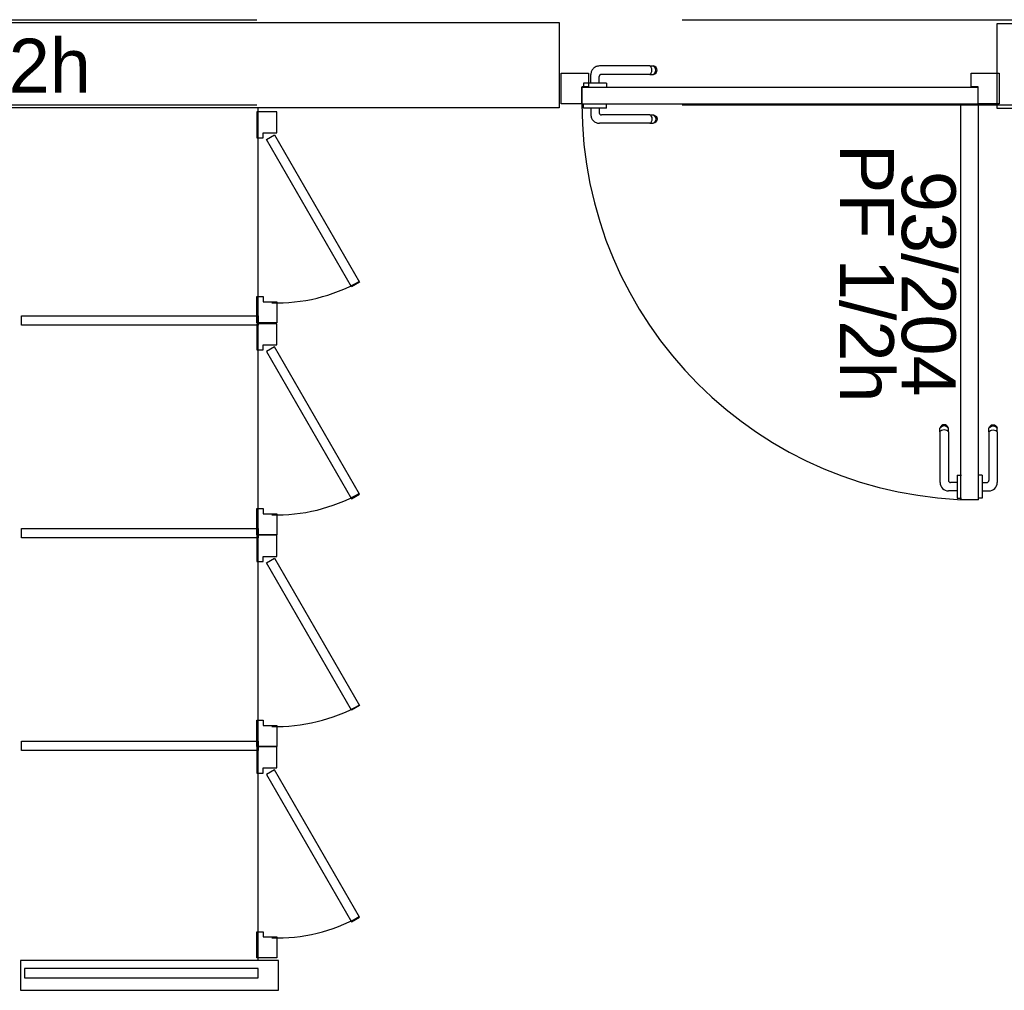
# Model space of a CAD drawing. Header units: millimetres. Extents: x -15 to 127, y -65 to 67.
# Tile 412 of 476: x 113.039 to 113.271, y 29.648 to 29.876. Entities that reach past the tile are written whole.
import ezdxf

# ---------------------------------------------------------------- set-up
doc = ezdxf.new("R2010")
doc.units = ezdxf.units.MM
doc.header["$MEASUREMENT"] = 0
doc.linetypes.add('PC_DASH_1', pattern=[0.638889, 0.277778, -0.083333, 0.055556, -0.083333, 0.055556, -0.083333])
doc.linetypes.add('PC_DASH_2', pattern=[0.125, 0.055556, -0.069444])
doc.layers.add('Calque 5', color=7, linetype='Continuous')
doc.styles.get("Standard").update_dxf_attribs({"font": 'BKANT.TTF'})

# ---------------------------------------------------------------- blocks, each defined once
blk = doc.blocks.new('PD_31104')
at = {"layer": 'Calque 5', "color": 0}
for p, q in [((45.72891, -37.14704), (45.72903, -37.14671)), ((45.72891, -37.14726), (45.72891, -37.14704)), ((45.72891, -37.14787), (45.72891, -37.14726)), ((45.72903, -37.14671), (45.72925, -37.14644)), ((45.72903, -37.14696), (45.72925, -37.14673)), ((45.72903, -37.1477), (45.72925, -37.14757)), ((45.72925, -37.14644), (45.72955, -37.14627)), ((45.72925, -37.14673), (45.72955, -37.14657)), ((45.72925, -37.14757), (45.72955, -37.14748)), ((45.72955, -37.14627), (45.72989, -37.14621)), ((45.72955, -37.14657), (45.72989, -37.14651)), ((45.72955, -37.14748), (45.72989, -37.14744)), ((45.72989, -37.14621), (45.73024, -37.14627)), ((45.72989, -37.14651), (45.73024, -37.14657)), ((45.72989, -37.14744), (45.73024, -37.14748)), ((45.73024, -37.14627), (45.73054, -37.14644)), ((45.73024, -37.14657), (45.73054, -37.14673)), ((45.73024, -37.14748), (45.73054, -37.14757)), ((45.73054, -37.14644), (45.73076, -37.14671)), ((45.73054, -37.14673), (45.73076, -37.14696)), ((45.73054, -37.14757), (45.73076, -37.1477)), ((45.73076, -37.14671), (45.73088, -37.14704)), ((45.73088, -37.14726), (45.73088, -37.14704)), ((45.73088, -37.14787), (45.73088, -37.14726)), ((45.72891, -37.14787), (45.72891, -37.1593)), ((45.73088, -37.14787), (45.73088, -37.15977)), ((45.72637, -37.15808), (45.72636, -37.15808)), ((45.72735, -37.15808), (45.72637, -37.15808)), ((45.72736, -37.15808), (45.72735, -37.15808)), ((45.72736, -37.15808), (45.72736, -37.15825)), ((45.72736, -37.15825), (45.72736, -37.15872)), ((45.72736, -37.15872), (45.72736, -37.15944)), ((45.72736, -37.15944), (45.72736, -37.16032)), ((45.72736, -37.1598), (45.72841, -37.1598)), ((45.72736, -37.16032), (45.72736, -37.16126)), ((45.72736, -37.16126), (45.72736, -37.16214)), ((45.72637, -37.16349), (45.72636, -37.16349)), ((45.72735, -37.16349), (45.72637, -37.16349)), ((45.72736, -37.16349), (45.72735, -37.16349)), ((45.72736, -37.16177), (45.72888, -37.16177)), ((45.72736, -37.16214), (45.72736, -37.16286)), ((45.72736, -37.16286), (45.72736, -37.16333)), ((45.72736, -37.16333), (45.72736, -37.16349))]:
    blk.add_line(p, q, dxfattribs=at)
for centre, radius in [((45.72841, -37.1593), 0.000501), ((45.72888, -37.15977), 0.002)]:
    blk.add_arc(centre, radius, 270, 0, dxfattribs=at)
blk = doc.blocks.new('PD_31105')
at = {"layer": 'Calque 5', "color": 0}
for p, q in [((45.71753, -37.14671), (45.71741, -37.14704)), ((45.71741, -37.14726), (45.71741, -37.14704)), ((45.71741, -37.14787), (45.71741, -37.14726)), ((45.71776, -37.14644), (45.71753, -37.14671)), ((45.71776, -37.14673), (45.71753, -37.14696)), ((45.71776, -37.14757), (45.71753, -37.1477)), ((45.71806, -37.14627), (45.71776, -37.14644)), ((45.71806, -37.14657), (45.71776, -37.14673)), ((45.71806, -37.14748), (45.71776, -37.14757)), ((45.7184, -37.14621), (45.71806, -37.14627)), ((45.7184, -37.14651), (45.71806, -37.14657)), ((45.7184, -37.14744), (45.71806, -37.14748)), ((45.71874, -37.14627), (45.7184, -37.14621)), ((45.71874, -37.14657), (45.7184, -37.14651)), ((45.71874, -37.14748), (45.7184, -37.14744)), ((45.71904, -37.14644), (45.71874, -37.14627)), ((45.71904, -37.14673), (45.71874, -37.14657)), ((45.71904, -37.14757), (45.71874, -37.14748)), ((45.71927, -37.14671), (45.71904, -37.14644)), ((45.71927, -37.14696), (45.71904, -37.14673)), ((45.71927, -37.1477), (45.71904, -37.14757)), ((45.71939, -37.14704), (45.71927, -37.14671)), ((45.71939, -37.14726), (45.71939, -37.14704)), ((45.71939, -37.14787), (45.71939, -37.14726)), ((45.71741, -37.14787), (45.71741, -37.15977)), ((45.71939, -37.14787), (45.71939, -37.1593)), ((45.72145, -37.15808), (45.72145, -37.15825)), ((45.72145, -37.15808), (45.72146, -37.15808)), ((45.72145, -37.15825), (45.72145, -37.15872)), ((45.72145, -37.15872), (45.72145, -37.15944)), ((45.72146, -37.15808), (45.72244, -37.15808)), ((45.72244, -37.15808), (45.72245, -37.15808)), ((45.72145, -37.1598), (45.71989, -37.1598)), ((45.72145, -37.15944), (45.72145, -37.16032)), ((45.72145, -37.16032), (45.72145, -37.16126)), ((45.72145, -37.16126), (45.72145, -37.16214)), ((45.72145, -37.16177), (45.71942, -37.16177)), ((45.72145, -37.16214), (45.72145, -37.16286)), ((45.72145, -37.16286), (45.72145, -37.16333)), ((45.72145, -37.16333), (45.72145, -37.16349)), ((45.72145, -37.16349), (45.72146, -37.16349)), ((45.72146, -37.16349), (45.72244, -37.16349)), ((45.72244, -37.16349), (45.72245, -37.16349))]:
    blk.add_line(p, q, dxfattribs=at)
for centre, radius in [((45.71942, -37.15977), 0.002), ((45.71989, -37.1593), 0.000501)]:
    blk.add_arc(centre, radius, 180, 270, dxfattribs=at)
blk = doc.blocks.new('PD_31103')
at = {"layer": 'Calque 5'}
for name in ['PD_31105', 'PD_31104']:
    blk.add_blockref(name, (0, 0), dxfattribs=at)
blk = doc.blocks.new('PD_31108')
at = {"layer": 'Calque 5', "color": 0, "linetype": 'PC_DASH_1'}
for p, q in [((45.63361, -37.07081), (45.63361, -37.0708)), ((45.63361, -37.07179), (45.63361, -37.07081)), ((45.63902, -37.07081), (45.63902, -37.0708)), ((45.63902, -37.07179), (45.63902, -37.07081)), ((45.63361, -37.0718), (45.63361, -37.07179)), ((45.63378, -37.0718), (45.63361, -37.0718)), ((45.63425, -37.0718), (45.63378, -37.0718)), ((45.63496, -37.0718), (45.63425, -37.0718)), ((45.63585, -37.0718), (45.63496, -37.0718)), ((45.63533, -37.0718), (45.63533, -37.07332)), ((45.63679, -37.0718), (45.63585, -37.0718)), ((45.63767, -37.0718), (45.63679, -37.0718)), ((45.6373, -37.0718), (45.6373, -37.07285)), ((45.63839, -37.0718), (45.63767, -37.0718)), ((45.64923, -37.07335), (45.6378, -37.07335)), ((45.63886, -37.0718), (45.63839, -37.0718)), ((45.63902, -37.0718), (45.63886, -37.0718)), ((45.63902, -37.0718), (45.63902, -37.07179)), ((45.64923, -37.07335), (45.64985, -37.07335)), ((45.6494, -37.07347), (45.64954, -37.0737)), ((45.64985, -37.07335), (45.65007, -37.07335)), ((45.65007, -37.07335), (45.65039, -37.07347)), ((45.65014, -37.07347), (45.65038, -37.0737)), ((45.65039, -37.07347), (45.65066, -37.0737)), ((45.64923, -37.07533), (45.63733, -37.07533)), ((45.64923, -37.07533), (45.64985, -37.07533)), ((45.64954, -37.07498), (45.6494, -37.07521)), ((45.64954, -37.0737), (45.64963, -37.074)), ((45.64963, -37.07468), (45.64954, -37.07498)), ((45.64963, -37.074), (45.64966, -37.07434)), ((45.64966, -37.07434), (45.64963, -37.07468)), ((45.64985, -37.07533), (45.65007, -37.07533)), ((45.65039, -37.07521), (45.65007, -37.07533)), ((45.65038, -37.07498), (45.65014, -37.07521)), ((45.65038, -37.0737), (45.65053, -37.074)), ((45.65053, -37.07468), (45.65038, -37.07498)), ((45.65066, -37.07498), (45.65039, -37.07521)), ((45.65053, -37.074), (45.65059, -37.07434)), ((45.65059, -37.07434), (45.65053, -37.07468)), ((45.65066, -37.0737), (45.65083, -37.074)), ((45.65083, -37.07468), (45.65066, -37.07498)), ((45.65083, -37.074), (45.65089, -37.07434)), ((45.65089, -37.07434), (45.65083, -37.07468))]:
    blk.add_line(p, q, dxfattribs=at)
for centre, radius in [((45.63733, -37.07332), 0.002), ((45.6378, -37.07285), 0.000501)]:
    blk.add_arc(centre, radius, 180, 270, dxfattribs=at)
blk = doc.blocks.new('PD_31109')
at = {"layer": 'Calque 5', "color": 0, "linetype": 'PC_DASH_1'}
for p, q in [((45.64923, -37.06186), (45.63733, -37.06186)), ((45.64923, -37.06186), (45.64985, -37.06186)), ((45.64954, -37.0622), (45.6494, -37.06198)), ((45.64985, -37.06186), (45.65007, -37.06186)), ((45.65039, -37.06198), (45.65007, -37.06186)), ((45.65038, -37.0622), (45.65014, -37.06198)), ((45.65066, -37.0622), (45.65039, -37.06198)), ((45.63533, -37.0659), (45.63533, -37.06386)), ((45.6373, -37.0659), (45.6373, -37.06433)), ((45.64923, -37.06383), (45.6378, -37.06383)), ((45.64923, -37.06383), (45.64985, -37.06383)), ((45.6494, -37.06371), (45.64954, -37.06349)), ((45.64963, -37.06251), (45.64954, -37.0622)), ((45.64954, -37.06349), (45.64963, -37.06319)), ((45.64966, -37.06285), (45.64963, -37.06251)), ((45.64963, -37.06319), (45.64966, -37.06285)), ((45.64985, -37.06383), (45.65007, -37.06383)), ((45.65007, -37.06383), (45.65039, -37.06371)), ((45.65014, -37.06371), (45.65038, -37.06349)), ((45.65053, -37.06251), (45.65038, -37.0622)), ((45.65038, -37.06349), (45.65053, -37.06319)), ((45.65039, -37.06371), (45.65066, -37.06349)), ((45.65059, -37.06285), (45.65053, -37.06251)), ((45.65053, -37.06319), (45.65059, -37.06285)), ((45.65083, -37.06251), (45.65066, -37.0622)), ((45.65066, -37.06349), (45.65083, -37.06319)), ((45.65089, -37.06285), (45.65083, -37.06251)), ((45.65083, -37.06319), (45.65089, -37.06285)), ((45.63378, -37.0659), (45.63361, -37.0659)), ((45.63361, -37.0659), (45.63361, -37.06591)), ((45.63361, -37.06591), (45.63361, -37.06689)), ((45.63425, -37.0659), (45.63378, -37.0659)), ((45.63496, -37.0659), (45.63425, -37.0659)), ((45.63585, -37.0659), (45.63496, -37.0659)), ((45.63679, -37.0659), (45.63585, -37.0659)), ((45.63767, -37.0659), (45.63679, -37.0659)), ((45.63839, -37.0659), (45.63767, -37.0659)), ((45.63886, -37.0659), (45.63839, -37.0659)), ((45.63902, -37.0659), (45.63886, -37.0659)), ((45.63902, -37.0659), (45.63902, -37.06591)), ((45.63902, -37.06591), (45.63902, -37.06689)), ((45.63361, -37.06689), (45.63361, -37.0669)), ((45.63902, -37.06689), (45.63902, -37.0669))]:
    blk.add_line(p, q, dxfattribs=at)
for centre, radius in [((45.63733, -37.06386), 0.002), ((45.6378, -37.06433), 0.000501)]:
    blk.add_arc(centre, radius, 90, 180, dxfattribs=at)
blk = doc.blocks.new('PD_31107')
at = {"layer": 'Calque 5'}
for name in ['PD_31109', 'PD_31108']:
    blk.add_blockref(name, (0, 0), dxfattribs=at)
blk = doc.blocks.new('PD_31106')
at = {"layer": 'Calque 5', "color": 0, "linetype": 'PC_DASH_1'}
blk.add_lwpolyline([(45.63321, -37.0708), (45.63321, -37.0668), (45.72634, -37.0668), (45.72634, -37.0708), (45.63321, -37.0708)], dxfattribs=at)
at = {"layer": 'Calque 5'}
blk.add_blockref('PD_31107', (0, 0), dxfattribs=at)
blk = doc.blocks.new('PD_31484')
at = {"layer": 'Calque 5', "color": 0}
for points in [[(45.56149, -37.17222), (45.55679, -37.17222), (45.55679, -37.17839), (45.55828, -37.17839), (45.55828, -37.17717), (45.56149, -37.17717), (45.56149, -37.17222)], [(45.57905, -37.21336), (45.55905, -37.17872), (45.56095, -37.17762), (45.58095, -37.21226), (45.57905, -37.21336)], [(45.56149, -37.22186), (45.55679, -37.22186), (45.55679, -37.21569), (45.55828, -37.21569), (45.55828, -37.21691), (45.56149, -37.21691), (45.56149, -37.22186)]]:
    blk.add_lwpolyline(points, dxfattribs=at)
blk.add_arc((45.56149, -37.17717), 0.04, 268.3201, 299.0122, dxfattribs=at)
blk = doc.blocks.new('PD_31485')
at = {"layer": 'Calque 5', "color": 0}
for points in [[(45.56149, -37.12246), (45.55679, -37.12246), (45.55679, -37.12863), (45.55828, -37.12863), (45.55828, -37.12741), (45.56149, -37.12741), (45.56149, -37.12246)], [(45.58095, -37.16251), (45.56095, -37.12786), (45.55905, -37.12896), (45.57905, -37.16361), (45.58095, -37.16251)], [(45.56149, -37.17211), (45.55679, -37.17211), (45.55679, -37.16594), (45.55828, -37.16594), (45.55828, -37.16716), (45.56149, -37.16716), (45.56149, -37.17211)]]:
    blk.add_lwpolyline(points, dxfattribs=at)
blk.add_arc((45.56149, -37.12741), 0.04, 268.3201, 299.0122, dxfattribs=at)
blk = doc.blocks.new('PD_31486')
at = {"layer": 'Calque 5', "color": 0}
for points in [[(45.56149, -37.22196), (45.55679, -37.22196), (45.55679, -37.22813), (45.55828, -37.22813), (45.55828, -37.22691), (45.56149, -37.22691), (45.56149, -37.22196)], [(45.58095, -37.262), (45.56095, -37.22736), (45.55905, -37.22846), (45.57905, -37.2631), (45.58095, -37.262)], [(45.56149, -37.2716), (45.55679, -37.2716), (45.55679, -37.26543), (45.55828, -37.26543), (45.55828, -37.26666), (45.56149, -37.26666), (45.56149, -37.2716)]]:
    blk.add_lwpolyline(points, dxfattribs=at)
blk.add_arc((45.56149, -37.22691), 0.04, 268.3201, 299.0122, dxfattribs=at)
blk = doc.blocks.new('PD_31487')
at = {"layer": 'Calque 5', "color": 0}
for points in [[(45.56149, -37.07262), (45.55679, -37.07262), (45.55679, -37.07879), (45.55828, -37.07879), (45.55828, -37.07757), (45.56149, -37.07757), (45.56149, -37.07262)], [(45.57905, -37.11376), (45.55905, -37.07912), (45.56095, -37.07802), (45.58095, -37.11266), (45.57905, -37.11376)], [(45.56149, -37.12226), (45.55679, -37.12226), (45.55679, -37.11609), (45.55828, -37.11609), (45.55828, -37.11732), (45.56149, -37.11732), (45.56149, -37.12226)]]:
    blk.add_lwpolyline(points, dxfattribs=at)
blk.add_arc((45.56149, -37.07757), 0.04, 268.3201, 299.0122, dxfattribs=at)
blk = doc.blocks.new('PD_32450')
at = {"layer": 'Calque 5', "color": 0}
for p, q in [((45.72891, -37.14704), (45.72903, -37.14671)), ((45.72891, -37.14726), (45.72891, -37.14704)), ((45.72891, -37.14787), (45.72891, -37.14726)), ((45.72903, -37.14671), (45.72925, -37.14644)), ((45.72903, -37.14696), (45.72925, -37.14673)), ((45.72903, -37.1477), (45.72925, -37.14757)), ((45.72925, -37.14644), (45.72955, -37.14627)), ((45.72925, -37.14673), (45.72955, -37.14657)), ((45.72925, -37.14757), (45.72955, -37.14748)), ((45.72955, -37.14627), (45.72989, -37.14621)), ((45.72955, -37.14657), (45.72989, -37.14651)), ((45.72955, -37.14748), (45.72989, -37.14744)), ((45.72989, -37.14621), (45.73024, -37.14627)), ((45.72989, -37.14651), (45.73024, -37.14657)), ((45.72989, -37.14744), (45.73024, -37.14748)), ((45.73024, -37.14627), (45.73054, -37.14644)), ((45.73024, -37.14657), (45.73054, -37.14673)), ((45.73024, -37.14748), (45.73054, -37.14757)), ((45.73054, -37.14644), (45.73076, -37.14671)), ((45.73054, -37.14673), (45.73076, -37.14696)), ((45.73054, -37.14757), (45.73076, -37.1477)), ((45.73076, -37.14671), (45.73088, -37.14704)), ((45.73088, -37.14726), (45.73088, -37.14704)), ((45.73088, -37.14787), (45.73088, -37.14726)), ((45.72891, -37.14787), (45.72891, -37.1593)), ((45.73088, -37.14787), (45.73088, -37.15977)), ((45.72637, -37.15808), (45.72636, -37.15808)), ((45.72735, -37.15808), (45.72637, -37.15808)), ((45.72736, -37.15808), (45.72735, -37.15808)), ((45.72736, -37.15808), (45.72736, -37.15825)), ((45.72736, -37.15825), (45.72736, -37.15872)), ((45.72736, -37.15872), (45.72736, -37.15944)), ((45.72736, -37.15944), (45.72736, -37.16032)), ((45.72736, -37.1598), (45.72841, -37.1598)), ((45.72736, -37.16032), (45.72736, -37.16126)), ((45.72736, -37.16126), (45.72736, -37.16214)), ((45.72637, -37.16349), (45.72636, -37.16349)), ((45.72735, -37.16349), (45.72637, -37.16349)), ((45.72736, -37.16349), (45.72735, -37.16349)), ((45.72736, -37.16177), (45.72888, -37.16177)), ((45.72736, -37.16214), (45.72736, -37.16286)), ((45.72736, -37.16286), (45.72736, -37.16333)), ((45.72736, -37.16333), (45.72736, -37.16349))]:
    blk.add_line(p, q, dxfattribs=at)
for centre, radius in [((45.72841, -37.1593), 0.000501), ((45.72888, -37.15977), 0.002)]:
    blk.add_arc(centre, radius, 270, 0, dxfattribs=at)
blk = doc.blocks.new('PD_32451')
at = {"layer": 'Calque 5', "color": 0}
for p, q in [((45.71753, -37.14671), (45.71741, -37.14704)), ((45.71741, -37.14726), (45.71741, -37.14704)), ((45.71741, -37.14787), (45.71741, -37.14726)), ((45.71776, -37.14644), (45.71753, -37.14671)), ((45.71776, -37.14673), (45.71753, -37.14696)), ((45.71776, -37.14757), (45.71753, -37.1477)), ((45.71806, -37.14627), (45.71776, -37.14644)), ((45.71806, -37.14657), (45.71776, -37.14673)), ((45.71806, -37.14748), (45.71776, -37.14757)), ((45.7184, -37.14621), (45.71806, -37.14627)), ((45.7184, -37.14651), (45.71806, -37.14657)), ((45.7184, -37.14744), (45.71806, -37.14748)), ((45.71874, -37.14627), (45.7184, -37.14621)), ((45.71874, -37.14657), (45.7184, -37.14651)), ((45.71874, -37.14748), (45.7184, -37.14744)), ((45.71904, -37.14644), (45.71874, -37.14627)), ((45.71904, -37.14673), (45.71874, -37.14657)), ((45.71904, -37.14757), (45.71874, -37.14748)), ((45.71927, -37.14671), (45.71904, -37.14644)), ((45.71927, -37.14696), (45.71904, -37.14673)), ((45.71927, -37.1477), (45.71904, -37.14757)), ((45.71939, -37.14704), (45.71927, -37.14671)), ((45.71939, -37.14726), (45.71939, -37.14704)), ((45.71939, -37.14787), (45.71939, -37.14726)), ((45.71741, -37.14787), (45.71741, -37.15977)), ((45.71939, -37.14787), (45.71939, -37.1593)), ((45.72145, -37.15808), (45.72145, -37.15825)), ((45.72145, -37.15808), (45.72146, -37.15808)), ((45.72145, -37.15825), (45.72145, -37.15872)), ((45.72145, -37.15872), (45.72145, -37.15944)), ((45.72146, -37.15808), (45.72244, -37.15808)), ((45.72244, -37.15808), (45.72245, -37.15808)), ((45.72145, -37.1598), (45.71989, -37.1598)), ((45.72145, -37.15944), (45.72145, -37.16032)), ((45.72145, -37.16032), (45.72145, -37.16126)), ((45.72145, -37.16126), (45.72145, -37.16214)), ((45.72145, -37.16177), (45.71942, -37.16177)), ((45.72145, -37.16214), (45.72145, -37.16286)), ((45.72145, -37.16286), (45.72145, -37.16333)), ((45.72145, -37.16333), (45.72145, -37.16349)), ((45.72145, -37.16349), (45.72146, -37.16349)), ((45.72146, -37.16349), (45.72244, -37.16349)), ((45.72244, -37.16349), (45.72245, -37.16349))]:
    blk.add_line(p, q, dxfattribs=at)
for centre, radius in [((45.71942, -37.15977), 0.002), ((45.71989, -37.1593), 0.000501)]:
    blk.add_arc(centre, radius, 180, 270, dxfattribs=at)
blk = doc.blocks.new('PD_32449')
at = {"layer": 'Calque 5'}
for name in ['PD_32451', 'PD_32450']:
    blk.add_blockref(name, (0, 0), dxfattribs=at)
blk = doc.blocks.new('PD_32454')
at = {"layer": 'Calque 5', "color": 0, "linetype": 'PC_DASH_1'}
for p, q in [((45.63361, -37.07081), (45.63361, -37.0708)), ((45.63361, -37.07179), (45.63361, -37.07081)), ((45.63902, -37.07081), (45.63902, -37.0708)), ((45.63902, -37.07179), (45.63902, -37.07081)), ((45.63361, -37.0718), (45.63361, -37.07179)), ((45.63378, -37.0718), (45.63361, -37.0718)), ((45.63425, -37.0718), (45.63378, -37.0718)), ((45.63496, -37.0718), (45.63425, -37.0718)), ((45.63585, -37.0718), (45.63496, -37.0718)), ((45.63533, -37.0718), (45.63533, -37.07332)), ((45.63679, -37.0718), (45.63585, -37.0718)), ((45.63767, -37.0718), (45.63679, -37.0718)), ((45.6373, -37.0718), (45.6373, -37.07285)), ((45.63839, -37.0718), (45.63767, -37.0718)), ((45.64923, -37.07335), (45.6378, -37.07335)), ((45.63886, -37.0718), (45.63839, -37.0718)), ((45.63902, -37.0718), (45.63886, -37.0718)), ((45.63902, -37.0718), (45.63902, -37.07179)), ((45.64923, -37.07335), (45.64985, -37.07335)), ((45.6494, -37.07347), (45.64954, -37.0737)), ((45.64985, -37.07335), (45.65007, -37.07335)), ((45.65007, -37.07335), (45.65039, -37.07347)), ((45.65014, -37.07347), (45.65038, -37.0737)), ((45.65039, -37.07347), (45.65066, -37.0737)), ((45.64923, -37.07533), (45.63733, -37.07533)), ((45.64923, -37.07533), (45.64985, -37.07533)), ((45.64954, -37.07498), (45.6494, -37.07521)), ((45.64954, -37.0737), (45.64963, -37.074)), ((45.64963, -37.07468), (45.64954, -37.07498)), ((45.64963, -37.074), (45.64966, -37.07434)), ((45.64966, -37.07434), (45.64963, -37.07468)), ((45.64985, -37.07533), (45.65007, -37.07533)), ((45.65039, -37.07521), (45.65007, -37.07533)), ((45.65038, -37.07498), (45.65014, -37.07521)), ((45.65038, -37.0737), (45.65053, -37.074)), ((45.65053, -37.07468), (45.65038, -37.07498)), ((45.65066, -37.07498), (45.65039, -37.07521)), ((45.65053, -37.074), (45.65059, -37.07434)), ((45.65059, -37.07434), (45.65053, -37.07468)), ((45.65066, -37.0737), (45.65083, -37.074)), ((45.65083, -37.07468), (45.65066, -37.07498)), ((45.65083, -37.074), (45.65089, -37.07434)), ((45.65089, -37.07434), (45.65083, -37.07468))]:
    blk.add_line(p, q, dxfattribs=at)
for centre, radius in [((45.63733, -37.07332), 0.002), ((45.6378, -37.07285), 0.000501)]:
    blk.add_arc(centre, radius, 180, 270, dxfattribs=at)
blk = doc.blocks.new('PD_32455')
at = {"layer": 'Calque 5', "color": 0, "linetype": 'PC_DASH_1'}
for p, q in [((45.64923, -37.06186), (45.63733, -37.06186)), ((45.64923, -37.06186), (45.64985, -37.06186)), ((45.64954, -37.0622), (45.6494, -37.06198)), ((45.64985, -37.06186), (45.65007, -37.06186)), ((45.65039, -37.06198), (45.65007, -37.06186)), ((45.65038, -37.0622), (45.65014, -37.06198)), ((45.65066, -37.0622), (45.65039, -37.06198)), ((45.63533, -37.0659), (45.63533, -37.06386)), ((45.6373, -37.0659), (45.6373, -37.06433)), ((45.64923, -37.06383), (45.6378, -37.06383)), ((45.64923, -37.06383), (45.64985, -37.06383)), ((45.6494, -37.06371), (45.64954, -37.06349)), ((45.64963, -37.06251), (45.64954, -37.0622)), ((45.64954, -37.06349), (45.64963, -37.06319)), ((45.64966, -37.06285), (45.64963, -37.06251)), ((45.64963, -37.06319), (45.64966, -37.06285)), ((45.64985, -37.06383), (45.65007, -37.06383)), ((45.65007, -37.06383), (45.65039, -37.06371)), ((45.65014, -37.06371), (45.65038, -37.06349)), ((45.65053, -37.06251), (45.65038, -37.0622)), ((45.65038, -37.06349), (45.65053, -37.06319)), ((45.65039, -37.06371), (45.65066, -37.06349)), ((45.65059, -37.06285), (45.65053, -37.06251)), ((45.65053, -37.06319), (45.65059, -37.06285)), ((45.65083, -37.06251), (45.65066, -37.0622)), ((45.65066, -37.06349), (45.65083, -37.06319)), ((45.65089, -37.06285), (45.65083, -37.06251)), ((45.65083, -37.06319), (45.65089, -37.06285)), ((45.63378, -37.0659), (45.63361, -37.0659)), ((45.63361, -37.0659), (45.63361, -37.06591)), ((45.63361, -37.06591), (45.63361, -37.06689)), ((45.63425, -37.0659), (45.63378, -37.0659)), ((45.63496, -37.0659), (45.63425, -37.0659)), ((45.63585, -37.0659), (45.63496, -37.0659)), ((45.63679, -37.0659), (45.63585, -37.0659)), ((45.63767, -37.0659), (45.63679, -37.0659)), ((45.63839, -37.0659), (45.63767, -37.0659)), ((45.63886, -37.0659), (45.63839, -37.0659)), ((45.63902, -37.0659), (45.63886, -37.0659)), ((45.63902, -37.0659), (45.63902, -37.06591)), ((45.63902, -37.06591), (45.63902, -37.06689)), ((45.63361, -37.06689), (45.63361, -37.0669)), ((45.63902, -37.06689), (45.63902, -37.0669))]:
    blk.add_line(p, q, dxfattribs=at)
for centre, radius in [((45.63733, -37.06386), 0.002), ((45.6378, -37.06433), 0.000501)]:
    blk.add_arc(centre, radius, 90, 180, dxfattribs=at)
blk = doc.blocks.new('PD_32453')
at = {"layer": 'Calque 5'}
for name in ['PD_32455', 'PD_32454']:
    blk.add_blockref(name, (0, 0), dxfattribs=at)
blk = doc.blocks.new('PD_32452')
at = {"layer": 'Calque 5', "color": 0, "linetype": 'PC_DASH_1'}
blk.add_lwpolyline([(45.63321, -37.0708), (45.63321, -37.0668), (45.72634, -37.0668), (45.72634, -37.0708), (45.63321, -37.0708)], dxfattribs=at)
at = {"layer": 'Calque 5'}
blk.add_blockref('PD_32453', (0, 0), dxfattribs=at)
blk = doc.blocks.new('PD_32830')
at = {"layer": 'Calque 5', "color": 0}
for points in [[(45.56149, -37.17222), (45.55679, -37.17222), (45.55679, -37.17839), (45.55828, -37.17839), (45.55828, -37.17717), (45.56149, -37.17717), (45.56149, -37.17222)], [(45.57905, -37.21336), (45.55905, -37.17872), (45.56095, -37.17762), (45.58095, -37.21226), (45.57905, -37.21336)], [(45.56149, -37.22186), (45.55679, -37.22186), (45.55679, -37.21569), (45.55828, -37.21569), (45.55828, -37.21691), (45.56149, -37.21691), (45.56149, -37.22186)]]:
    blk.add_lwpolyline(points, dxfattribs=at)
blk.add_arc((45.56149, -37.17717), 0.04, 268.3201, 299.0122, dxfattribs=at)
blk = doc.blocks.new('PD_32831')
at = {"layer": 'Calque 5', "color": 0}
for points in [[(45.56149, -37.12246), (45.55679, -37.12246), (45.55679, -37.12863), (45.55828, -37.12863), (45.55828, -37.12741), (45.56149, -37.12741), (45.56149, -37.12246)], [(45.58095, -37.16251), (45.56095, -37.12786), (45.55905, -37.12896), (45.57905, -37.16361), (45.58095, -37.16251)], [(45.56149, -37.17211), (45.55679, -37.17211), (45.55679, -37.16594), (45.55828, -37.16594), (45.55828, -37.16716), (45.56149, -37.16716), (45.56149, -37.17211)]]:
    blk.add_lwpolyline(points, dxfattribs=at)
blk.add_arc((45.56149, -37.12741), 0.04, 268.3201, 299.0122, dxfattribs=at)
blk = doc.blocks.new('PD_32832')
at = {"layer": 'Calque 5', "color": 0}
for points in [[(45.56149, -37.22196), (45.55679, -37.22196), (45.55679, -37.22813), (45.55828, -37.22813), (45.55828, -37.22691), (45.56149, -37.22691), (45.56149, -37.22196)], [(45.58095, -37.262), (45.56095, -37.22736), (45.55905, -37.22846), (45.57905, -37.2631), (45.58095, -37.262)], [(45.56149, -37.2716), (45.55679, -37.2716), (45.55679, -37.26543), (45.55828, -37.26543), (45.55828, -37.26666), (45.56149, -37.26666), (45.56149, -37.2716)]]:
    blk.add_lwpolyline(points, dxfattribs=at)
blk.add_arc((45.56149, -37.22691), 0.04, 268.3201, 299.0122, dxfattribs=at)
blk = doc.blocks.new('PD_32833')
at = {"layer": 'Calque 5', "color": 0}
for points in [[(45.56149, -37.07262), (45.55679, -37.07262), (45.55679, -37.07879), (45.55828, -37.07879), (45.55828, -37.07757), (45.56149, -37.07757), (45.56149, -37.07262)], [(45.57905, -37.11376), (45.55905, -37.07912), (45.56095, -37.07802), (45.58095, -37.11266), (45.57905, -37.11376)], [(45.56149, -37.12226), (45.55679, -37.12226), (45.55679, -37.11609), (45.55828, -37.11609), (45.55828, -37.11732), (45.56149, -37.11732), (45.56149, -37.12226)]]:
    blk.add_lwpolyline(points, dxfattribs=at)
blk.add_arc((45.56149, -37.07757), 0.04, 268.3201, 299.0122, dxfattribs=at)

msp = doc.modelspace()

# ---------------------------------------------------------------- linework, layer by layer
at = {"layer": 'Calque 5', "color": 0, "linetype": 'PC_DASH_2'}
for p, q in [((111.79516, 29.87581), (114.55187, 29.87581)), ((111.79516, 29.87581), (114.55187, 29.87581)), ((111.79516, 29.85581), (114.55187, 29.85581)), ((111.79516, 29.85581), (114.55187, 29.85581))]:
    msp.add_line(p, q, dxfattribs=at)
at = {"layer": 'Calque 5', "color": 0}
msp.add_line((113.0955, 29.65457), (113.0955, 29.85517), dxfattribs=at)
msp.add_line((113.0955, 29.65457), (113.0955, 29.85517), dxfattribs=at)
for points in [[(112.90286, 29.85512), (112.90286, 29.87512), (113.1662, 29.87512), (113.1662, 29.85512), (112.90286, 29.85512)], [(112.90286, 29.85512), (112.90286, 29.87512), (113.1662, 29.87512), (113.1662, 29.85512), (112.90286, 29.85512)], [(113.26919, 29.87493), (113.46233, 29.87493), (113.46233, 29.85493), (113.26919, 29.85493), (113.26919, 29.87493)], [(113.26919, 29.87493), (113.46233, 29.87493), (113.46233, 29.85493), (113.26919, 29.85493), (113.26919, 29.87493)], [(113.16673, 29.86323), (113.17317, 29.86323), (113.17317, 29.86002), (113.17158, 29.86002), (113.17158, 29.85602), (113.16673, 29.85602), (113.16673, 29.86323)], [(113.16673, 29.86323), (113.17317, 29.86323), (113.17317, 29.86002), (113.17158, 29.86002), (113.17158, 29.85602), (113.16673, 29.85602), (113.16673, 29.86323)], [(113.26471, 29.86002), (113.26312, 29.86002), (113.26312, 29.86323), (113.26972, 29.86323), (113.26972, 29.85602), (113.26471, 29.85602), (113.26471, 29.86002)], [(113.26471, 29.86002), (113.26312, 29.86002), (113.26312, 29.86323), (113.26972, 29.86323), (113.26972, 29.85602), (113.26471, 29.85602), (113.26471, 29.86002)], [(113.26471, 29.76289), (113.26071, 29.76289), (113.26071, 29.85602), (113.26471, 29.85602), (113.26471, 29.76289)], [(113.26471, 29.76289), (113.26071, 29.76289), (113.26071, 29.85602), (113.26471, 29.85602), (113.26471, 29.76289)], [(113.03986, 29.80397), (113.03986, 29.80617), (113.0955, 29.80617), (113.0955, 29.80397), (113.03986, 29.80397)], [(113.03986, 29.80397), (113.03986, 29.80617), (113.0955, 29.80617), (113.0955, 29.80397), (113.03986, 29.80397)], [(113.03986, 29.75397), (113.03986, 29.75617), (113.0955, 29.75617), (113.0955, 29.75397), (113.03986, 29.75397)], [(113.03986, 29.75397), (113.03986, 29.75617), (113.0955, 29.75617), (113.0955, 29.75397), (113.03986, 29.75397)], [(113.03986, 29.70397), (113.03986, 29.70617), (113.0955, 29.70617), (113.0955, 29.70397), (113.03986, 29.70397)], [(113.03986, 29.70397), (113.03986, 29.70617), (113.0955, 29.70617), (113.0955, 29.70397), (113.03986, 29.70397)], [(113.03958, 29.64757), (113.10026, 29.64757), (113.10026, 29.65457), (113.03958, 29.65457), (113.03958, 29.64757)], [(113.03958, 29.64757), (113.10026, 29.64757), (113.10026, 29.65457), (113.03958, 29.65457), (113.03958, 29.64757)], [(113.0405, 29.65049), (113.0955, 29.65049), (113.0955, 29.65269), (113.0405, 29.65269), (113.0405, 29.65049)], [(113.0405, 29.65049), (113.0955, 29.65049), (113.0955, 29.65269), (113.0405, 29.65269), (113.0405, 29.65049)]]:
    msp.add_lwpolyline(points, dxfattribs=at)
msp.add_arc((113.26471, 29.85602), 0.09313, 180, 270, dxfattribs=at)
msp.add_arc((113.26471, 29.85602), 0.09313, 180, 270, dxfattribs=at)

# ---------------------------------------------------------------- block references
at = {"layer": 'Calque 5'}
for name in ['PD_31106', 'PD_32452', 'PD_31487', 'PD_32833', 'PD_31485', 'PD_32831', 'PD_31103', 'PD_32449', 'PD_31484', 'PD_32830', 'PD_31486', 'PD_32832']:
    msp.add_blockref(name, (67.53836, 66.92678), dxfattribs=at)

# ---------------------------------------------------------------- texts
at = {"layer": 'Calque 5', "color": 0, "insert": (112.99439, 29.87134), "char_height": 0.012678, "width": 0.0705556, "attachment_point": 1}
msp.add_mtext('{\\fArial|b0|i0|c0|p34;\\W0.98;CF 1/2h}', dxfattribs=at)
msp.add_mtext('{\\fArial|b0|i0|c0|p34;\\W0.98;CF 1/2h}', dxfattribs=at)
at = {"layer": 'Calque 5', "color": 0, "char_height": 0.012678, "attachment_point": 1, "rotation": 270}
for s, insert, width in [('{\\fArial|b0|i0|c0|p34;\\W0.98;PF 1/2h}', (113.24492, 29.84657), 0.0705556), ('{\\fArial|b0|i0|c0|p34;\\W0.98;PF 1/2h}', (113.24492, 29.84657), 0.0705556), ('{\\fArial|b0|i0|c0|p34;\\W0.98;93/204}', (113.25947, 29.84025), 0.0529167), ('{\\fArial|b0|i0|c0|p34;\\W0.98;93/204}', (113.25947, 29.84025), 0.0529167)]:
    msp.add_mtext(s, dxfattribs=dict(at, insert=insert, width=width))

doc.saveas('drawing.dxf')
